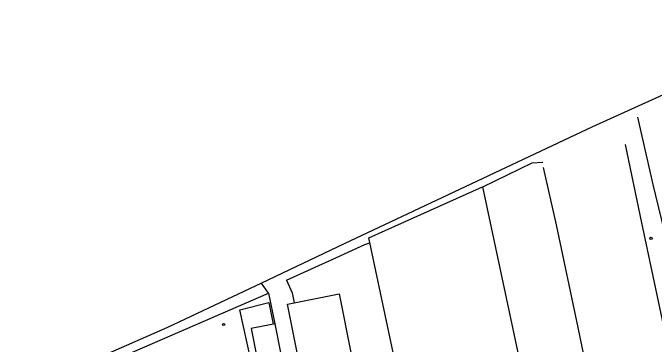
# Model space of a CAD drawing. Extents: x 368532 to 392481, y 10654822 to 10676899.
# Drawn here: x 388673.9 to 388889.7, y 10658894.1 to 10659005.7 of the extents above; entities that cross this region are included whole.
import ezdxf

# ---------------------------------------------------------------- set-up
doc = ezdxf.new("R2010")
doc.units = 0
for name, color, linetype in [('p_dtm sidewalk', 7, 'Continuous'), ('p_dtm slab', 7, 'Continuous'), ('p_road - paved curb', 7, 'Continuous'), ('p_road general road feature', 7, 'Continuous'), ('p_structure building', 7, 'Continuous'), ('p_structure fence', 7, 'Continuous'), ('p_structure unidentified', 7, 'Continuous')]:
    doc.layers.add(name, color=color, linetype=linetype)

msp = doc.modelspace()

# ---------------------------------------------------------------- linework, layer by layer
at = {"layer": 'p_dtm sidewalk'}
for p, q in [((388889.42, 10658947.86), (388884.16, 10658970.53)), ((388897.09, 10658915.61), (388889.42, 10658947.86))]:
    msp.add_line(p, q, dxfattribs=at)
at = {"layer": 'p_dtm slab'}
for p, q in [((388750.29, 10658905.64), (388760.09, 10658908.15)), ((388760.09, 10658908.15), (388761.54, 10658900.84)), ((388759.42, 10658864.49), (388750.29, 10658905.64))]:
    msp.add_line(p, q, dxfattribs=at)
at = {"layer": 'p_road - paved curb'}
for p, q in [((388885.5, 10658934.94), (388880.03, 10658961.34)), ((388852.32, 10658953.63), (388856.69, 10658934.31)), ((388893.98, 10658895.38), (388885.5, 10658934.94)), ((388856.69, 10658934.31), (388863.98, 10658899.69)), ((388863.98, 10658899.69), (388871.31, 10658865.2))]:
    msp.add_line(p, q, dxfattribs=at)
at = {"layer": 'p_road general road feature'}
for p, q in [((388848.49, 10658955.13), (388831.96, 10658946.96)), ((388852.19, 10658955.31), (388848.49, 10658955.13)), ((388792.39, 10658927.63), (388794.02, 10658928.23)), ((388782.81, 10658923.26), (388792.39, 10658927.63)), ((388766, 10658915.67), (388782.81, 10658923.26)), ((388766, 10658915.67), (388767.87, 10658911.42)), ((388767.87, 10658911.42), (388768.59, 10658908.07))]:
    msp.add_line(p, q, dxfattribs=at)
at = {"layer": 'p_structure building'}
for points in [[(388831.93, 10658947.1), (388855.92, 10658834.33), (388797.04, 10658822.2), (388794.19, 10658835.18), (388793.67, 10658835.09), (388790.48, 10658848.15), (388799.66, 10658850.96), (388795.92, 10658869.03), (388792.98, 10658868.4), (388791.79, 10658874.55), (388794.43, 10658875.19), (388794.23, 10658875.68), (388804.7, 10658878), (388793.66, 10658929.95)], [(388783.7, 10658911.05), (388787.7, 10658890.74), (388770.33, 10658887.32), (388766.33, 10658907.62)], [(388764.21, 10658890.76), (388762.15, 10658900.96), (388754.1, 10658899.34), (388756.16, 10658889.13)]]:
    msp.add_lwpolyline(points, close=True, dxfattribs=at)
at = {"layer": 'p_structure fence'}
for p, q in [((389057.95, 10659053.26), (388868.94, 10658967.34)), ((388868.94, 10658967.34), (388785.39, 10658927.85)), ((388785.39, 10658927.85), (388757.6, 10658914.69)), ((388757.6, 10658914.69), (388725.95, 10658899.7)), ((388759.89, 10658911.34), (388757.6, 10658914.69)), ((388689.48, 10658880.72), (388759.89, 10658911.34)), ((388759.89, 10658911.34), (388762.08, 10658900.95)), ((388725.95, 10658899.7), (388636.87, 10658860.77))]:
    msp.add_line(p, q, dxfattribs=at)
at = {"layer": 'p_structure unidentified'}
for centre in [(388888.67, 10658929.77), (388744.81, 10658900.74)]:
    msp.add_circle(centre, 0.375, dxfattribs=at)

doc.saveas('drawing.dxf')
